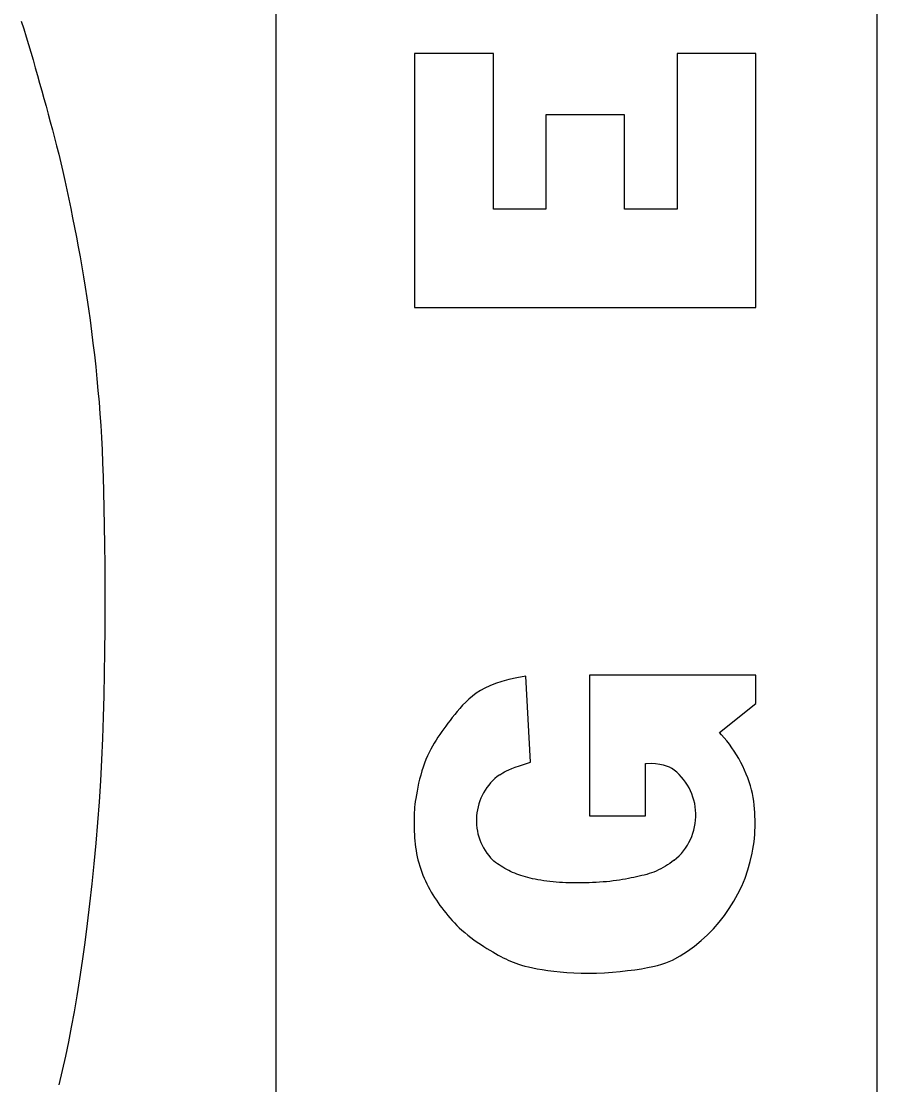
# Model space of a CAD drawing. Extents: x 0 to 39.3, y -3.9 to 22.
# Drawn here: x 33.043 to 33.1965, y 3.8406 to 4.0314 of the extents above; entities that cross this region are included whole.
import ezdxf

# ---------------------------------------------------------------- set-up
doc = ezdxf.new("R2010")
doc.units = 0
doc.layers.add('SH_Data', color=7, linetype='Continuous')

msp = doc.modelspace()

# ---------------------------------------------------------------- linework, layer by layer
at = {"layer": 'SH_Data'}
for p, q in [((33.08879321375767, 3.231063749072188), (33.08879321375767, 4.593719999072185)), ((33.19653076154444, 4.593719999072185), (33.19653076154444, 3.231063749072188)), ((33.0430289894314, 4.031442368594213), (33.043476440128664, 4.030056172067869)), ((33.043476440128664, 4.030056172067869), (33.043910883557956, 4.028667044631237)), ((33.043910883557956, 4.028667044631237), (33.0443334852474, 4.027276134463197)), ((33.0443334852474, 4.027276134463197), (33.044745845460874, 4.025884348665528)), ((33.044745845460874, 4.025884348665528), (33.04514956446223, 4.024492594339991)), ((33.1277424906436, 4.025634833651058), (33.1135965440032, 4.025634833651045)), ((33.1135965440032, 4.025634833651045), (33.1135965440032, 3.980087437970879)), ((33.1277424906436, 3.997704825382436), (33.1277424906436, 4.025634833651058)), ((33.174857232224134, 4.025634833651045), (33.16071128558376, 4.025634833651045)), ((33.16071128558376, 4.025634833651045), (33.160711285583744, 3.997704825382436)), ((33.174857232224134, 3.980087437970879), (33.174857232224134, 4.025634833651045)), ((33.04514956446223, 4.0244925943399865), (33.0455462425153, 4.023101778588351)), ((33.0455462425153, 4.023101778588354), (33.04593747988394, 4.021712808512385)), ((33.04593747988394, 4.021712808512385), (33.046324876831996, 4.020326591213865)), ((33.046324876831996, 4.020326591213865), (33.046710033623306, 4.018944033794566)), ((33.046710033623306, 4.018944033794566), (33.047094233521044, 4.017564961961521)), ((33.047094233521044, 4.017564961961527), (33.04747749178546, 4.0161848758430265)), ((33.04747749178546, 4.0161848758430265), (33.04785950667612, 4.014798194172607)), ((33.04785950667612, 4.014798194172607), (33.04823997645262, 4.013399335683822)), ((33.1512848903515, 4.014677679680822), (33.13716888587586, 4.014677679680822)), ((33.13716888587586, 4.014677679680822), (33.13716888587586, 3.9977048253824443)), ((33.1512848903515, 3.9977048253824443), (33.1512848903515, 4.014677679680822)), ((33.04823997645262, 4.013399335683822), (33.04861859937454, 4.011982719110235)), ((33.04861859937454, 4.011982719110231), (33.04899507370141, 4.010542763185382)), ((33.04899507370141, 4.010542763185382), (33.04936909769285, 4.009073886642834)), ((33.04936909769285, 4.009073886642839), (33.0497403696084, 4.007570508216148)), ((33.0497403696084, 4.007570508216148), (33.05010859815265, 4.006028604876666)), ((33.05010859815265, 4.006028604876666), (33.05047353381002, 4.004450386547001)), ((33.05047353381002, 4.004450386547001), (33.050834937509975, 4.002839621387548)), ((33.050834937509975, 4.002839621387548), (33.05119257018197, 4.001200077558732)), ((33.05119257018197, 4.001200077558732), (33.051546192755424, 3.9995355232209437)), ((33.051546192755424, 3.9995355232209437), (33.05189556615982, 3.9978497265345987)), ((33.05189556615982, 3.9978497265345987), (33.052240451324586, 3.9961464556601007)), ((33.13716888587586, 3.9977048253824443), (33.1277424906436, 3.9977048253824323)), ((33.16071128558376, 3.997704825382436), (33.1512848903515, 3.9977048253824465)), ((33.052240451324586, 3.9961464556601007), (33.05258060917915, 3.9944294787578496)), ((33.05258060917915, 3.9944294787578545), (33.052915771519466, 3.992700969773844)), ((33.052915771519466, 3.992700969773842), (33.053245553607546, 3.9909567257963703)), ((33.053245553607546, 3.9909567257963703), (33.05356954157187, 3.989190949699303)), ((33.05356954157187, 3.989190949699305), (33.05388732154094, 3.987397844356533)), ((33.05388732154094, 3.9873978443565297), (33.054198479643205, 3.9855716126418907)), ((33.054198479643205, 3.9855716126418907), (33.05450260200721, 3.983706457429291)), ((33.05450260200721, 3.983706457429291), (33.05479927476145, 3.9817965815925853)), ((33.05479927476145, 3.9817965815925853), (33.055088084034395, 3.979836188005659)), ((33.055088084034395, 3.979836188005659), (33.05536844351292, 3.9778222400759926)), ((33.1135965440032, 3.980087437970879), (33.174857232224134, 3.980087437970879)), ((33.05536844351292, 3.9778222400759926), (33.05563907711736, 3.97576274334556)), ((33.05563907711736, 3.9757627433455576), (33.05589853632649, 3.9736684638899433)), ((33.05589853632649, 3.9736684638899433), (33.056145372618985, 3.9715501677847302)), ((33.056145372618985, 3.9715501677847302), (33.0563781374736, 3.9694186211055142)), ((33.0563781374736, 3.9694186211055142), (33.056595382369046, 3.9672845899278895)), ((33.056595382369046, 3.9672845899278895), (33.056795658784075, 3.9651588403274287)), ((33.056795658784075, 3.9651588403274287), (33.05697751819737, 3.963052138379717)), ((33.05697751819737, 3.963052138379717), (33.05714001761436, 3.9609672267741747)), ((33.05714001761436, 3.9609672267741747), (33.05728423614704, 3.9588747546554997)), ((33.05728423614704, 3.9588747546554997), (33.05741175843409, 3.956737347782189)), ((33.05741175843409, 3.956737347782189), (33.05752416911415, 3.954517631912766)), ((33.05752416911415, 3.954517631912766), (33.05762305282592, 3.952178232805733)), ((33.05762305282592, 3.952178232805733), (33.05770999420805, 3.949681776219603)), ((33.05770999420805, 3.949681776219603), (33.057786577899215, 3.946990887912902)), ((33.057786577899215, 3.946990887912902), (33.057854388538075, 3.944068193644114)), ((33.057854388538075, 3.944068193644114), (33.05791435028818, 3.940889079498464)), ((33.05791435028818, 3.940889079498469), (33.057964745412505, 3.9374799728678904)), ((33.057964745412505, 3.9374799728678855), (33.05800319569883, 3.9338800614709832)), ((33.05800319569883, 3.933880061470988), (33.058027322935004, 3.930128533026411)), ((33.058027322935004, 3.930128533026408), (33.05803474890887, 3.9262645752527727)), ((33.05803474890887, 3.926264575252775), (33.058023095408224, 3.922327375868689)), ((33.058023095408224, 3.922327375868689), (33.0579899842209, 3.918356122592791)), ((33.0579899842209, 3.918356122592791), (33.05793303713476, 3.9143900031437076)), ((33.05793303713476, 3.9143900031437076), (33.05785003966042, 3.9104611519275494)), ((33.12926932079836, 3.912959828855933), (33.12814065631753, 3.912589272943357)), ((33.13053631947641, 3.9133022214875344), (33.12926932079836, 3.912959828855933)), ((33.13195819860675, 3.913616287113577), (33.13053631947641, 3.9133022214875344)), ((33.13355150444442, 3.9139018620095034), (33.13195819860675, 3.913616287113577)), ((33.13443361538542, 3.8984658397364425), (33.13355150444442, 3.9139018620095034)), ((33.174857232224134, 3.9140781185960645), (33.14500487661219, 3.9140781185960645)), ((33.14500487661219, 3.9140781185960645), (33.14500487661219, 3.8888493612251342)), ((33.174857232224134, 3.909013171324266), (33.174857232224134, 3.9140781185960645)), ((33.12467841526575, 3.910828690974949), (33.12399519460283, 3.9103206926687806)), ((33.12541920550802, 3.911310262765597), (33.12467841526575, 3.910828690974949)), ((33.12623214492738, 3.9117643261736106), (33.12541920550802, 3.9113102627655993)), ((33.12713377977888, 3.9121907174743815), (33.12623214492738, 3.9117643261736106)), ((33.12814065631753, 3.912589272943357), (33.12713377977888, 3.9121907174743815)), ((33.05785003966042, 3.9104611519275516), (33.05773943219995, 3.906573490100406)), ((33.122776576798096, 3.9092453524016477), (33.12223168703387, 3.908689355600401)), ((33.12336283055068, 3.9097910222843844), (33.122776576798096, 3.9092453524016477)), ((33.12399519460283, 3.9103206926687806), (33.12336283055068, 3.909791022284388)), ((33.168338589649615, 3.9037887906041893), (33.174857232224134, 3.909013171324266)), ((33.12124701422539, 3.907569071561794), (33.1207977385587, 3.9070161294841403)), ((33.12172341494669, 3.9081287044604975), (33.12124701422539, 3.907569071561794)), ((33.12223168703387, 3.908689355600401), (33.12172341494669, 3.9081287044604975)), ((33.05773943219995, 3.9065734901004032), (33.057599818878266, 3.9027238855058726)), ((33.16869737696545, 3.9033961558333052), (33.168338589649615, 3.903788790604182)), ((33.169166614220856, 3.902850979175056), (33.16869737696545, 3.9033961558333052)), ((33.057599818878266, 3.902723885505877), (33.057429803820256, 3.8989092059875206)), ((33.169630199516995, 3.902279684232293), (33.169166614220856, 3.902850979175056)), ((33.170085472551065, 3.9016845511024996), (33.169630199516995, 3.902279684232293)), ((33.17052977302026, 3.901067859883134), (33.170085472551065, 3.9016845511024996)), ((33.115923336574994, 3.8995818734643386), (33.1156477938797, 3.898947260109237)), ((33.170960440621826, 3.900431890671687), (33.17052977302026, 3.901067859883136)), ((33.17137481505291, 3.89977892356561), (33.170960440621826, 3.900431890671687)), ((33.17177023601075, 3.899111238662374), (33.17137481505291, 3.8997789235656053)), ((33.057429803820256, 3.8989092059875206), (33.05722799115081, 3.8951263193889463)), ((33.115141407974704, 3.8976007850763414), (33.11491344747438, 3.8968877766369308)), ((33.115386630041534, 3.898287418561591), (33.115141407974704, 3.8976007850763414)), ((33.1156477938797, 3.898947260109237), (33.115386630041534, 3.898287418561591)), ((33.131025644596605, 3.8973210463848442), (33.13164772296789, 3.8975594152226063)), ((33.13164772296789, 3.8975594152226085), (33.13240732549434, 3.8978263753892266)), ((33.13240732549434, 3.897826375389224), (33.133328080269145, 3.898126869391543)), ((33.133328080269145, 3.898126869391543), (33.13443361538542, 3.8984658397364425)), ((33.155068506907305, 3.8982607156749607), (33.15514229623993, 3.8982611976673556)), ((33.155068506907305, 3.8888493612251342), (33.155068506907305, 3.8982607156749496)), ((33.15514229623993, 3.8982611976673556), (33.15605179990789, 3.8982816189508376)), ((33.15605179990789, 3.8982816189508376), (33.15685021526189, 3.898207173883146)), ((33.15926243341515, 3.8976611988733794), (33.15970634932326, 3.897419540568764)), ((33.172144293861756, 3.8984311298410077), (33.17177023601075, 3.899111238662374)), ((33.172495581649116, 3.8977409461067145), (33.172144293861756, 3.8984311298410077)), ((33.17282294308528, 3.897043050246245), (33.172495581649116, 3.8977409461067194)), ((33.114703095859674, 3.8961567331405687), (33.11451045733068, 3.895417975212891)), ((33.11491344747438, 3.896887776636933), (33.114703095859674, 3.8961567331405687)), ((33.12888757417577, 3.8962201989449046), (33.12944001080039, 3.89655463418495)), ((33.17312522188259, 3.8963398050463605), (33.17282294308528, 3.897043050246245)), ((33.173401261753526, 3.8956335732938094), (33.17312522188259, 3.8963398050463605)), ((33.17364990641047, 3.8949267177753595), (33.173401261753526, 3.8956335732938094)), ((33.05722799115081, 3.8951263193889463), (33.056992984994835, 3.8913720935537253)), ((33.11433563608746, 3.894681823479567), (33.1141787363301, 3.893958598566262)), ((33.11451045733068, 3.895417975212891), (33.11433563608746, 3.894681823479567)), ((33.17386999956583, 3.894221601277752), (33.17364990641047, 3.894926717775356)), ((33.174060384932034, 3.8935205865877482), (33.17386999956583, 3.8942216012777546)), ((33.17422052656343, 3.8928255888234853), (33.174060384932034, 3.8935205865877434)), ((33.17435236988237, 3.8921367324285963), (33.17422052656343, 3.89282558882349)), ((33.17445848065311, 3.891453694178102), (33.17435236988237, 3.8921367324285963)), ((33.056992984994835, 3.8913720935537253), (33.056723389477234, 3.887643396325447)), ((33.14500487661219, 3.8888493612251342), (33.155068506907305, 3.8888493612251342)), ((33.056723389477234, 3.887643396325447), (33.05641780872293, 3.8839370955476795)), ((33.05641780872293, 3.8839370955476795), (33.05607579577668, 3.880253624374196)), ((33.05607579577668, 3.880253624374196), (33.05570069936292, 3.8766076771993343)), ((33.127847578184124, 3.880718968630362), (33.12763525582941, 3.8808947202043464)), ((33.05570069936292, 3.876607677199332), (33.05529681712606, 3.873017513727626)), ((33.05529681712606, 3.873017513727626), (33.05486844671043, 3.8695013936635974)), ((33.05486844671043, 3.8695013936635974), (33.054419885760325, 3.8660775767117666)), ((33.12312944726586, 3.8674421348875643), (33.123686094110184, 3.867015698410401)), ((33.123686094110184, 3.867015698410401), (33.124259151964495, 3.8665969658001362)), ((33.054419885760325, 3.8660775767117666), (33.05395543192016, 3.8627643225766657)), ((33.124259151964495, 3.866596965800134), (33.12484120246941, 3.8661888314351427)), ((33.12484120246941, 3.8661888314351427), (33.12542482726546, 3.8657941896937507)), ((33.05395543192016, 3.8627643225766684), (33.05347938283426, 3.8595798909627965)), ((33.13340997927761, 3.861872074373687), (33.13406574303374, 3.8617112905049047)), ((33.13406574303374, 3.8617112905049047), (33.1347941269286, 3.8615528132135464)), ((33.1347941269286, 3.8615528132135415), (33.13560595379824, 3.861395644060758)), ((33.13560595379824, 3.86139564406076), (33.1365090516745, 3.8612398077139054)), ((33.1365090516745, 3.8612398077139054), (33.13749926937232, 3.8610894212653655)), ((33.15182335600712, 3.861059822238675), (33.1531018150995, 3.8612264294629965)), ((33.1531018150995, 3.8612264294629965), (33.15429545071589, 3.8614062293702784)), ((33.15429545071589, 3.8614062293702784), (33.155383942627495, 3.8615945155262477)), ((33.155383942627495, 3.8615945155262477), (33.15635301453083, 3.861787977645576)), ((33.15635301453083, 3.861787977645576), (33.1572125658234, 3.8619888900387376)), ((33.1572125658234, 3.8619888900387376), (33.15797853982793, 3.862200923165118)), ((33.159293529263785, 3.862673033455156), (33.1598744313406, 3.8629404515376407)), ((33.05347938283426, 3.8595798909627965), (33.05299603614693, 3.856542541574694)), ((33.13749926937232, 3.861089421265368), (33.13856946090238, 3.8609496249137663)), ((33.13856946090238, 3.8609496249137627), (33.13971248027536, 3.8608255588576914)), ((33.13971248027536, 3.8608255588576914), (33.14092118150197, 3.860722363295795)), ((33.14092118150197, 3.860722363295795), (33.14218841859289, 3.860645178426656)), ((33.142188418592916, 3.860645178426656), (33.143507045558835, 3.8605991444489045)), ((33.143507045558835, 3.8605991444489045), (33.14486991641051, 3.8605894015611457)), ((33.14486991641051, 3.8605894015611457), (33.14626768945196, 3.8606194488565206)), ((33.14626768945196, 3.8606194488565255), (33.1476822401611, 3.8606862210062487)), ((33.1476822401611, 3.8606862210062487), (33.14909324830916, 3.8607850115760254)), ((33.14909324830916, 3.8607850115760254), (33.1504803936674, 3.86091111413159)), ((33.1504803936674, 3.86091111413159), (33.15182335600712, 3.861059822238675)), ((33.05299603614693, 3.856542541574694), (33.05250785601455, 3.8536619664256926)), ((33.05250785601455, 3.853661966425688), (33.052009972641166, 3.850913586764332)), ((33.052009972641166, 3.850913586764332), (33.05149568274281, 3.848264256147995)), ((33.05149568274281, 3.848264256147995), (33.05095828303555, 3.8456808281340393)), ((33.05095828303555, 3.8456808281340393), (33.050391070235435, 3.843130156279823)), ((33.050391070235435, 3.843130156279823), (33.04978734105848, 3.8405790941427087))]:
    msp.add_line(p, q, dxfattribs=at)
for points in [[(33.1207977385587, 3.9070161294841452), (33.12037084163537, 3.9064755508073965), (33.11996210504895, 3.9059513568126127)], [(33.11996210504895, 3.9059513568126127), (33.11956942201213, 3.9054409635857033), (33.119191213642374, 3.9049401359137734)], [(33.118471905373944, 3.9039502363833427), (33.118127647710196, 3.903452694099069), (33.11779154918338, 3.9029477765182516)], [(33.119191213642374, 3.9049401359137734), (33.11882590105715, 3.9044446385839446), (33.118471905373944, 3.9039502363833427)], [(33.1171380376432, 3.9018993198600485), (33.1168206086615, 3.9013499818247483), (33.11651130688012, 3.900781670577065)], [(33.11779154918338, 3.9029477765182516), (33.117462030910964, 3.902431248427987), (33.1171380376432, 3.9018993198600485)], [(33.11651130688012, 3.900781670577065), (33.1162116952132, 3.900192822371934), (33.115923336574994, 3.8995818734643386)], [(33.15685021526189, 3.8982071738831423), (33.15758265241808, 3.898097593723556), (33.15820410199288, 3.897972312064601)], [(33.15820410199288, 3.897972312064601), (33.15872781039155, 3.897835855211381), (33.15926243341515, 3.8976611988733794)], [(33.12944001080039, 3.89655463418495), (33.12974827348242, 3.896728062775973), (33.13009954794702, 3.896910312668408)], [(33.13009954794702, 3.896910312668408), (33.13051746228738, 3.897106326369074), (33.131025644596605, 3.8973210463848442)], [(33.1141787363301, 3.893958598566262), (33.114039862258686, 3.8932586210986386), (33.113919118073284, 3.8925922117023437)], [(33.113919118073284, 3.8925922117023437), (33.113816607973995, 3.891969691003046), (33.11373212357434, 3.8913980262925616)], [(33.113611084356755, 3.890378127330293), (33.11357098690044, 3.889910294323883), (33.11354214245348, 3.889457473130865)], [(33.11373212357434, 3.8913980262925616), (33.113664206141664, 3.8908707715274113), (33.113611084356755, 3.890378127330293)], [(33.17460376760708, 3.890103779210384), (33.17454142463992, 3.890776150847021), (33.17445848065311, 3.891453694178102)], [(33.17467691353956, 3.8887732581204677), (33.174648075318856, 3.8894362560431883), (33.17460376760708, 3.890103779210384)], [(33.113511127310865, 3.8885576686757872), (33.11350541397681, 3.8880910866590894), (33.113504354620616, 3.8876024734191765)], [(33.11354214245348, 3.889457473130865), (33.11352277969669, 3.8890098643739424), (33.113511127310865, 3.8885576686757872)], [(33.17469777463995, 3.887459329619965), (33.174692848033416, 3.8881144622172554), (33.17467691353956, 3.8887732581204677)], [(33.113504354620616, 3.8876024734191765), (33.11350860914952, 3.887092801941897), (33.1135193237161, 3.886565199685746)], [(33.1135193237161, 3.886565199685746), (33.113537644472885, 3.8860227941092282), (33.11356471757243, 3.8854687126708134)], [(33.174585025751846, 3.884845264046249), (33.17463598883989, 3.8855010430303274), (33.17467079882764, 3.88615423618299)], [(33.17467079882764, 3.88615423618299), (33.17469090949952, 3.886806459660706), (33.17469777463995, 3.887459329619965)], [(33.11356471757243, 3.8854687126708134), (33.11360168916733, 3.884906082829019), (33.11364970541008, 3.8843380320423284)], [(33.11364970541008, 3.8843380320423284), (33.11370991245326, 3.8837676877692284), (33.11378331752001, 3.883197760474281)], [(33.174428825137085, 3.8835194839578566), (33.174516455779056, 3.8841852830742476), (33.174585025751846, 3.884845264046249)], [(33.11378331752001, 3.883197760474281), (33.11387037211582, 3.8826292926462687), (33.11397138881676, 3.8820629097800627)], [(33.17419064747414, 3.882164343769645), (33.174320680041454, 3.8828462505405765), (33.174428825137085, 3.8835194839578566)], [(33.11397138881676, 3.8820629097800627), (33.1140866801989, 3.881499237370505), (33.11421655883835, 3.8809389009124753)], [(33.11421655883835, 3.8809389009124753), (33.11436133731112, 3.880382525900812), (33.11452132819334, 3.8798307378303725)], [(33.12846460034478, 3.8802526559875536), (33.12815047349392, 3.8804832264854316), (33.127847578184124, 3.880718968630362)], [(33.12911782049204, 3.8798122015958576), (33.128787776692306, 3.880028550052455), (33.12846460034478, 3.8802526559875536)], [(33.159405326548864, 3.8803065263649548), (33.15901530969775, 3.880043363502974), (33.15861899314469, 3.879791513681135)], [(33.160164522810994, 3.8808603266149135), (33.15978855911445, 3.880579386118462), (33.159405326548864, 3.8803065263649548)], [(33.11452132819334, 3.8798307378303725), (33.11469684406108, 3.879284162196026), (33.11488802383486, 3.8787433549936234)], [(33.11488802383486, 3.8787433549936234), (33.11509431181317, 3.878208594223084), (33.11531497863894, 3.877680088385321)], [(33.129792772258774, 3.879406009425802), (33.129452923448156, 3.8796046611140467), (33.12911782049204, 3.8798122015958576)], [(33.13048694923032, 3.8790347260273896), (33.13013742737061, 3.8792160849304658), (33.129792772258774, 3.879406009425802)], [(33.131200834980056, 3.8786970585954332), (33.13084139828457, 3.8788617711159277), (33.13048694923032, 3.8790347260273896)], [(33.131934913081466, 3.87839171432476), (33.13156531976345, 3.878540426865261), (33.131200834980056, 3.8786970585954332)], [(33.132692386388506, 3.8781171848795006), (33.1323100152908, 3.878250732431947), (33.131934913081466, 3.87839171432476)], [(33.156134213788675, 3.878603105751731), (33.15570327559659, 3.878462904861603), (33.155266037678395, 3.878334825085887)], [(33.15698042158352, 3.878929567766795), (33.156559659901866, 3.878757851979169), (33.156134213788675, 3.878603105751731)], [(33.15780939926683, 3.879328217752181), (33.15739709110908, 3.8791200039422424), (33.15698042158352, 3.878929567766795)], [(33.15861899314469, 3.879791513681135), (33.158216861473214, 3.879552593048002), (33.15780939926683, 3.879328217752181)], [(33.11531497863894, 3.877680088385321), (33.115549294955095, 3.8771580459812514), (33.11579653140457, 3.8766426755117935)], [(33.11579653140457, 3.8766426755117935), (33.116055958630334, 3.876134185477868), (33.11632684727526, 3.875632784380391)], [(33.133487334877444, 3.877871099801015), (33.13308412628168, 3.877990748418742), (33.132692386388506, 3.8781171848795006)], [(33.13433655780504, 3.8776508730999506), (33.13390411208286, 3.8777579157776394), (33.133487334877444, 3.877871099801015)], [(33.13525685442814, 3.877453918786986), (33.134786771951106, 3.877549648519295), (33.13433655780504, 3.8776508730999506)], [(33.13625877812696, 3.8772785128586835), (33.13574812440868, 3.877363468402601), (33.13525685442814, 3.877453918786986)], [(33.137327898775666, 3.8771263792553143), (33.13678623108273, 3.8771993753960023), (33.13625877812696, 3.8772785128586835)], [(33.13844354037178, 3.8770001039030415), (33.137881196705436, 3.877059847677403), (33.137327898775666, 3.8771263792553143)], [(33.13958502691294, 3.8769022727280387), (33.139012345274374, 3.8769474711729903), (33.13844354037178, 3.8770001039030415)], [(33.14073642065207, 3.8768348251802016), (33.14015959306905, 3.8768647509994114), (33.13958502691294, 3.8769022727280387)], [(33.14190073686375, 3.87679711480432), (33.14131647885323, 3.8768123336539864), (33.14073642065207, 3.8768348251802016)], [(33.143085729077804, 3.8767878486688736), (33.14249016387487, 3.876789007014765), (33.14190073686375, 3.87679711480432)], [(33.14429915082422, 3.876805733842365), (33.14368840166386, 3.876793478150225), (33.143085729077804, 3.8767878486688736)], [(33.14554315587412, 3.876849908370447), (33.1449182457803, 3.8768245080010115), (33.14429915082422, 3.876805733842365)], [(33.14679749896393, 3.876921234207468), (33.146170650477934, 3.8768820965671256), (33.14554315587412, 3.876849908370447)], [(33.14803633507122, 3.8770210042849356), (33.147420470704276, 3.87696748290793), (33.14679749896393, 3.876921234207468)], [(33.149233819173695, 3.877150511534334), (33.14864186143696, 3.8770819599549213), (33.14803633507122, 3.8770210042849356)], [(33.15036949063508, 3.8773095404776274), (33.149809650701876, 3.877226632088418), (33.149233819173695, 3.877150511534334)], [(33.15144442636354, 3.8774918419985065), (33.15091414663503, 3.877398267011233), (33.15036949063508, 3.8773095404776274)], [(33.15246508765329, 3.87768965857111), (33.151961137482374, 3.877589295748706), (33.15144442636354, 3.8774918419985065)], [(33.153437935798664, 3.877895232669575), (33.15295708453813, 3.877791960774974), (33.15246508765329, 3.87768965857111)], [(33.154369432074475, 3.8781053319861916), (33.153908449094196, 3.877999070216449), (33.153437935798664, 3.877895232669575)], [(33.155266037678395, 3.878334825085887), (33.1548216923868, 3.8782164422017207), (33.154369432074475, 3.8781053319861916)], [(33.11632684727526, 3.875632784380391), (33.11660846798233, 3.8751386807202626), (33.116900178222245, 3.8746519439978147)], [(33.116900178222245, 3.8746519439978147), (33.11720168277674, 3.8741720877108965), (33.117512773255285, 3.873698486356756)], [(33.117512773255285, 3.873698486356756), (33.11783324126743, 3.873230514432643), (33.11816287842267, 3.8727675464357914)], [(33.11816287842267, 3.8727675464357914), (33.11850147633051, 3.872308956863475), (33.11884882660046, 3.871854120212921)], [(33.11884882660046, 3.871854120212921), (33.11920472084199, 3.8714024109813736), (33.1195694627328, 3.870953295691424)], [(33.1195694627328, 3.870953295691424), (33.11994540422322, 3.8705066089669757), (33.120335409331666, 3.8700622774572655)], [(33.120335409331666, 3.8700622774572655), (33.120742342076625, 3.8696202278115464), (33.12116906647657, 3.869180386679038)], [(33.12116906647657, 3.869180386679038), (33.12161844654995, 3.8687426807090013), (33.12209334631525, 3.8683070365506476)], [(33.12209334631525, 3.8683070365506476), (33.12259662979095, 3.867873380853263), (33.12312944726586, 3.8674421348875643)], [(33.12542482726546, 3.8657941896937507), (33.12600260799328, 3.8654159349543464), (33.126567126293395, 3.8650569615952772)], [(33.126567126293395, 3.8650569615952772), (33.12711096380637, 3.864720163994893), (33.12762868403, 3.864407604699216)], [(33.12762868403, 3.864407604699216), (33.12812277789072, 3.864118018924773), (33.12859771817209, 3.8638493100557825)], [(33.12859771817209, 3.8638493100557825), (33.12905797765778, 3.863599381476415), (33.12950802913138, 3.8633661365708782)], [(33.12950802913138, 3.8633661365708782), (33.12995234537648, 3.863147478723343), (33.13039539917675, 3.862941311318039)], [(33.13039539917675, 3.862941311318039), (33.13084166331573, 3.862745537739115), (33.131296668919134, 3.8625582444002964)], [(33.131296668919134, 3.8625582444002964), (33.13177018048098, 3.8623782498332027), (33.1322730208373, 3.8622045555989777)], [(33.1322730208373, 3.8622045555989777), (33.13281601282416, 3.862036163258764), (33.13340997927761, 3.861872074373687)], [(33.15797853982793, 3.862200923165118), (33.158666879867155, 3.8624277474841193), (33.159293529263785, 3.862673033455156)]]:
    msp.add_lwpolyline(points, dxfattribs=at)
for centre, radius, start, end in [((33.1347710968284, 3.888025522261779), 0.010088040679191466, 125.67716963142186, 224.97976327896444), ((33.15372546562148, 3.88896811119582), 0.01035362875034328, 308.45597300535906, 54.71382856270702), ((33.146789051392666, 3.8876279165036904), 0.027940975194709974, 297.9254441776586, 348.72374100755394)]:
    msp.add_arc(centre, radius, start, end, dxfattribs=at)

doc.saveas('drawing.dxf')
